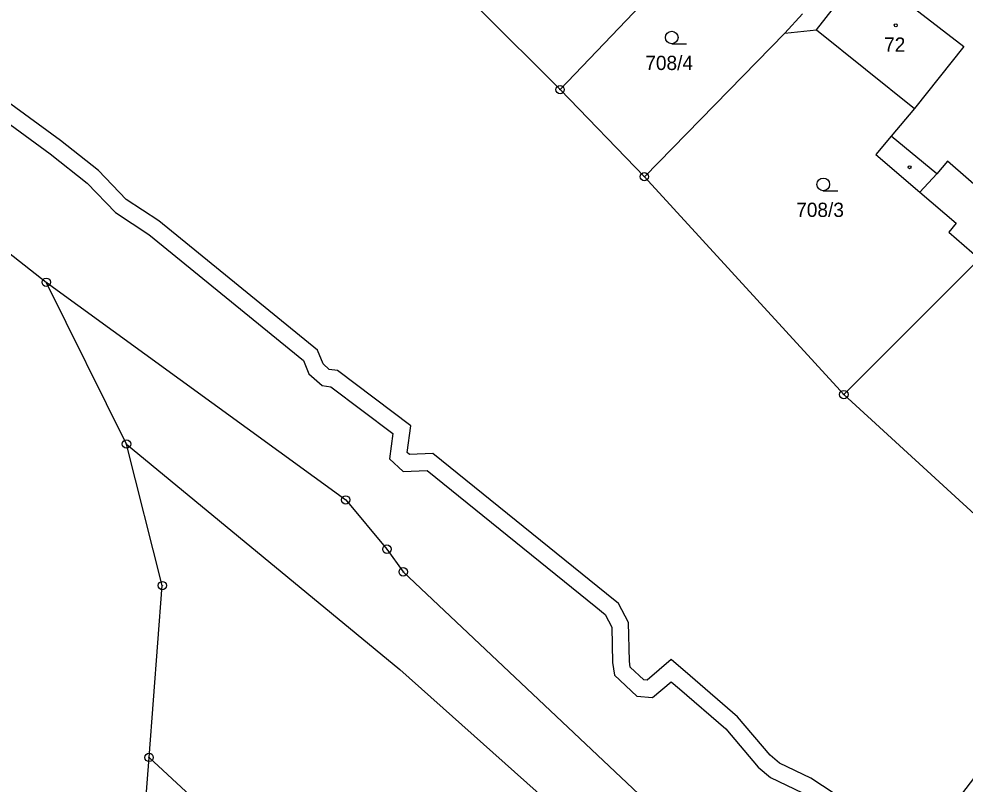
# Model space of a CAD drawing. Extents: x -680203 to -673936, y -1102717 to -1093650.
# Drawn here: x -677545.3 to -677432.5, y -1098609.1 to -1098517.8 of the extents above; entities that cross this region are included whole.
import ezdxf

# ---------------------------------------------------------------- set-up
doc = ezdxf.new("R2010")
doc.units = 0
for name, color, linetype in [('_Ideová část', 7, 'Continuous'), ('SOxx02xx_Koleje_param další_Popis10', 7, 'Continuous'), ('SOxxxxxx_Koleje_hlavní_body_Popis10', 7, 'Continuous'), ('SOxxxxxx_Koleje_LN_parametry_Popis10', 7, 'Continuous'), ('SOxxxxxx_Koleje_param další_Popis10', 7, 'Continuous'), ('SOxxxxxx_Osa_bod_P', 7, 'Continuous'), ('SOxxxxxx_Staničení_Popis10', 7, 'Continuous'), ('x_prac', 7, 'Continuous')]:
    doc.layers.add(name, color=color, linetype=linetype)

msp = doc.modelspace()

# ---------------------------------------------------------------- linework, layer by layer
at = {"layer": '_Ideová část'}
msp.add_circle((-676417.7, -1099401.52), 1287.12, dxfattribs=at)
at = {"layer": 'SOxx02xx_Koleje_param další_Popis10'}
for centre, radius in [((-677480.83, -1098526.26), 0.5), ((-677480.83, -1098526.26), 0.0303), ((-677470.78, -1098536.64), 0.5), ((-677470.78, -1098536.64), 0.0303), ((-677542.08, -1098549.23), 0.5), ((-677542.08, -1098549.23), 0.0303), ((-677447, -1098562.62), 0.5), ((-677447, -1098562.62), 0.0303), ((-677532.52, -1098568.52), 0.5), ((-677532.52, -1098568.52), 0.0303), ((-677506.39, -1098575.18), 0.5), ((-677506.39, -1098575.18), 0.0303), ((-677501.47, -1098581.06), 0.5), ((-677501.47, -1098581.06), 0.0303), ((-677499.53, -1098583.76), 0.5), ((-677499.53, -1098583.76), 0.0303), ((-677528.25, -1098585.4), 0.5), ((-677528.25, -1098585.4), 0.0303), ((-677529.83, -1098605.89), 0.5), ((-677529.83, -1098605.89), 0.0303)]:
    msp.add_circle(centre, radius, dxfattribs=at)
at = {"layer": 'SOxxxxxx_Koleje_hlavní_body_Popis10'}
for p, q in [((-677467.52, -1098520.79), (-677465.77, -1098520.79)), ((-677449.45, -1098538.31), (-677447.7, -1098538.31))]:
    msp.add_line(p, q, dxfattribs=at)
for centre in [(-677467.52, -1098520.04), (-677449.45, -1098537.56)]:
    msp.add_circle(centre, 0.75, dxfattribs=at)
at = {"layer": 'SOxxxxxx_Koleje_LN_parametry_Popis10'}
for points in [[(-677498.62, -1098566.35), (-677507.36, -1098559.76), (-677508.34, -1098559.63), (-677509.09, -1098558.97), (-677509.76, -1098557.32), (-677528.66, -1098541.9), (-677532.56, -1098539.37), (-677535.86, -1098535.92), (-677540.4, -1098532.31), (-677551.08, -1098524.54)], [(-677552.24, -1098526.16), (-677541.62, -1098533.91), (-677537.22, -1098537.4), (-677533.84, -1098540.93), (-677529.84, -1098543.52), (-677511.42, -1098558.54), (-677510.77, -1098560.15), (-677509.2, -1098561.53), (-677508.14, -1098561.68), (-677500.76, -1098567.25), (-677501.17, -1098570.28), (-677499.53, -1098571.78), (-677496.67, -1098571.68), (-677476.57, -1098587.94), (-677475.45, -1098588.84), (-677474.66, -1098590.34), (-677474.56, -1098594.58), (-677474.35, -1098596.09), (-677471.69, -1098598.57), (-677469.8, -1098598.76), (-677467.58, -1098596.86), (-677466.61, -1098597.7), (-677461.08, -1098602.47), (-677457.21, -1098607.06), (-677455.76, -1098608.29), (-677451.93, -1098610.1)], [(-677446.75, -1098611.11), (-677450.95, -1098608.36), (-677454.66, -1098606.59), (-677455.79, -1098605.64), (-677459.66, -1098601.05), (-677465.31, -1098596.18), (-677467.58, -1098594.22), (-677470.46, -1098596.68), (-677470.83, -1098596.65), (-677472.47, -1098595.11), (-677472.56, -1098594.42), (-677472.68, -1098589.82), (-677473.87, -1098587.54), (-677475.31, -1098586.38), (-677495.99, -1098569.66), (-677498.79, -1098569.76), (-677499.05, -1098569.52), (-677498.62, -1098566.35)]]:
    msp.add_lwpolyline(points, dxfattribs=at)
at = {"layer": 'SOxxxxxx_Koleje_param další_Popis10'}
for centre in [(-677440.81, -1098518.59), (-677439.16, -1098535.51)]:
    msp.add_circle(centre, 0.175, dxfattribs=at)
at = {"layer": 'SOxxxxxx_Staničení_Popis10'}
for p, q in [((-677450.27, -1098519.11), (-677444.64, -1098511.91)), ((-677438.56, -1098516.59), (-677432.7, -1098521.1)), ((-677432.7, -1098521.1), (-677438.57, -1098528.5)), ((-677435.93, -1098536.31), (-677441.36, -1098531.81)), ((-677434.66, -1098534.8), (-677435.93, -1098536.31)), ((-677429.07, -1098539.66), (-677434.66, -1098534.8)), ((-677435.93, -1098536.31), (-677437.93, -1098538.5))]:
    msp.add_line(p, q, dxfattribs=at)
at = {"layer": 'x_prac'}
for p, q in [((-677593.61, -1098508.85), (-677542.08, -1098549.23)), ((-677593.61, -1098508.85), (-677542.08, -1098549.23)), ((-677467.91, -1098512.7), (-677480.83, -1098526.26)), ((-677480.83, -1098526.26), (-677490.38, -1098516.69)), ((-677451.92, -1098517.24), (-677454.04, -1098519.52)), ((-677454.04, -1098519.52), (-677470.78, -1098536.64)), ((-677470.78, -1098536.64), (-677480.83, -1098526.26)), ((-677447, -1098562.62), (-677470.78, -1098536.64)), ((-677430.81, -1098546.42), (-677447, -1098562.62)), ((-677532.52, -1098568.52), (-677542.08, -1098549.23)), ((-677532.52, -1098568.52), (-677542.08, -1098549.23)), ((-677423.72, -1098583.95), (-677447, -1098562.62))]:
    msp.add_line(p, q, dxfattribs=at)
for points in [[(-677454.04, -1098519.52), (-677450.27, -1098519.11), (-677438.57, -1098528.5), (-677441.36, -1098531.81), (-677443.19, -1098533.99), (-677437.93, -1098538.5), (-677433.62, -1098542.19), (-677434.5, -1098543.25), (-677430.81, -1098546.42)], [(-677542.08, -1098549.23), (-677506.39, -1098575.18), (-677501.47, -1098581.06), (-677499.53, -1098583.76), (-677470.78, -1098610.89), (-677463.5, -1098613.26), (-677403.05, -1098651.43), (-677397.5, -1098655.19), (-677381.81, -1098665), (-677368.33, -1098672.35), (-677357.29, -1098681.62), (-677350.63, -1098687.31), (-677347.19, -1098690.31), (-677340.25, -1098696.29)], [(-677532.52, -1098568.52), (-677499.94, -1098595.4), (-677473.71, -1098618.83), (-677461.13, -1098621.56), (-677448.52, -1098629.47), (-677441.3, -1098633.68)], [(-677529.83, -1098605.89), (-677528.25, -1098585.4), (-677532.52, -1098568.52)], [(-677529.83, -1098605.89), (-677528.25, -1098585.4), (-677532.52, -1098568.52)], [(-677531.37, -1098662.26), (-677532.79, -1098644.23), (-677529.83, -1098605.89)], [(-677531.37, -1098662.26), (-677532.79, -1098644.23), (-677529.83, -1098605.89)], [(-677529.83, -1098605.89), (-677519.43, -1098615.53), (-677493.05, -1098662.91)]]:
    msp.add_lwpolyline(points, dxfattribs=at)

# ---------------------------------------------------------------- texts
at = {"layer": 'SOxxxxxx_Osa_bod_P'}
for s, p in [('72', (-677442.2, -1098521.74)), ('708/4', (-677470.67, -1098523.92)), ('708/3', (-677452.68, -1098541.44))]:
    msp.add_text(s, height=1.7, dxfattribs=at).set_placement(p)

doc.saveas('drawing.dxf')
